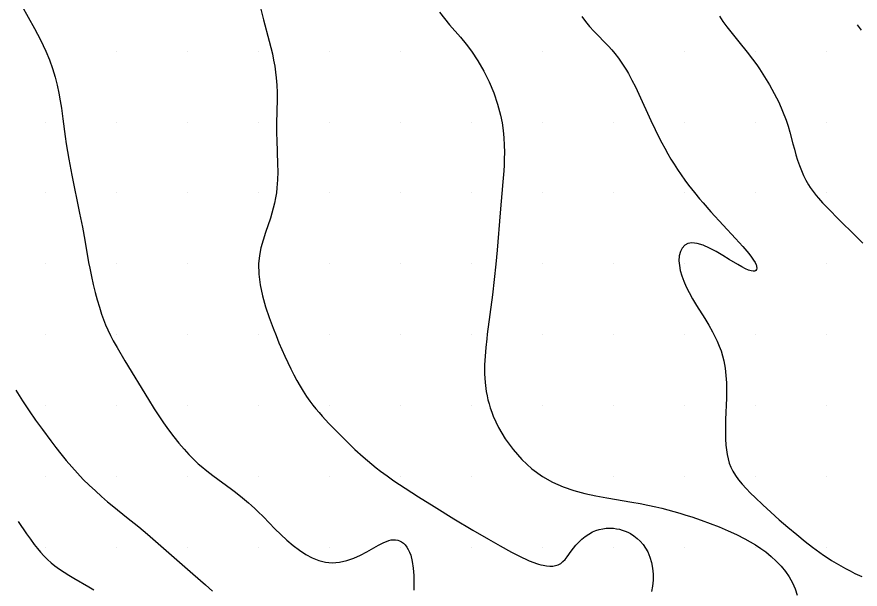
# Model space of a CAD drawing. Extents: x 2602990 to 2605851, y 618069 to 619180.
# Drawn here: x 2604513 to 2604572.4, y 618327.1 to 618367.4 of the extents above; entities that cross this region are included whole.
import ezdxf

# ---------------------------------------------------------------- set-up
doc = ezdxf.new("R2010")
doc.units = 0
for name, color, linetype in [('Default', 7, 'Continuous'), ('DTM Contours Major', 7, 'Continuous'), ('DTM Contours Minor', 7, 'Continuous'), ('Exist DTM Scan Elevation Point', 7, 'Continuous')]:
    doc.layers.add(name, color=color, linetype=linetype)

# ---------------------------------------------------------------- blocks, each defined once
blk = doc.blocks.new('POINT_DISPLAY')
at = {"layer": 'Default'}
blk.add_line((0, 0), (0, 0), dxfattribs=at)

msp = doc.modelspace()

# ---------------------------------------------------------------- linework, layer by layer
at = {"layer": 'DTM Contours Major'}
msp.add_lwpolyline([(2604513.047, 618331.826), (2604513.65, 618330.942), (2604513.916, 618330.567), (2604514.187, 618330.204), (2604514.409, 618329.925), (2604514.638, 618329.656), (2604514.875, 618329.398), (2604515.121, 618329.152), (2604515.376, 618328.918), (2604515.643, 618328.696), (2604515.96, 618328.461), (2604516.29, 618328.239), (2604516.63, 618328.028), (2604516.976, 618327.825), (2604518.034, 618327.221), (2604518.384, 618327.009)], dxfattribs=at)
at = {"layer": 'DTM Contours Minor'}
for points in [[(2604513.312, 618368.197), (2604514.197, 618366.586), (2604514.621, 618365.786), (2604515, 618365), (2604515.259, 618364.376), (2604515.476, 618363.766), (2604515.656, 618363.171), (2604515.804, 618362.594), (2604515.925, 618362.035), (2604516.025, 618361.495), (2604516.108, 618360.974), (2604516.213, 618360.218), (2604516.375, 618358.968), (2604516.449, 618358.454), (2604516.535, 618357.922), (2604516.632, 618357.375), (2604516.85, 618356.249), (2604517.389, 618353.579), (2604517.583, 618352.571), (2604517.744, 618351.668), (2604518.022, 618350.079), (2604518.097, 618349.685), (2604518.217, 618349.108), (2604518.346, 618348.539), (2604518.483, 618347.983), (2604518.628, 618347.447), (2604518.778, 618346.936), (2604518.934, 618346.454), (2604519.073, 618346.059), (2604519.217, 618345.688), (2604519.368, 618345.337), (2604519.555, 618344.944), (2604519.756, 618344.56), (2604520.023, 618344.085), (2604520.575, 618343.158), (2604522.235, 618340.419), (2604522.637, 618339.779), (2604522.967, 618339.274), (2604523.309, 618338.772), (2604523.661, 618338.28), (2604524.02, 618337.802), (2604524.382, 618337.347), (2604524.746, 618336.919), (2604525.082, 618336.553), (2604525.418, 618336.214), (2604525.755, 618335.899), (2604525.957, 618335.722), (2604526.364, 618335.387), (2604526.776, 618335.068), (2604528.087, 618334.103), (2604528.368, 618333.891), (2604528.865, 618333.498), (2604529.296, 618333.134), (2604529.513, 618332.942), (2604529.732, 618332.741), (2604529.951, 618332.532), (2604530.346, 618332.141), (2604531.155, 618331.314), (2604531.571, 618330.9), (2604531.998, 618330.501), (2604532.437, 618330.126), (2604532.877, 618329.793), (2604533.328, 618329.502), (2604533.787, 618329.26), (2604534.252, 618329.076), (2604534.722, 618328.957), (2604535.194, 618328.911), (2604535.706, 618328.95), (2604536.211, 618329.065), (2604536.705, 618329.239), (2604537.181, 618329.452), (2604537.633, 618329.686), (2604538.461, 618330.152), (2604538.651, 618330.254), (2604538.833, 618330.344), (2604539.008, 618330.42), (2604539.177, 618330.478), (2604539.343, 618330.518), (2604539.503, 618330.537), (2604539.657, 618330.535), (2604539.804, 618330.512), (2604539.944, 618330.466), (2604540.077, 618330.398), (2604540.212, 618330.298), (2604540.337, 618330.173), (2604540.451, 618330.023), (2604540.554, 618329.849), (2604540.646, 618329.653), (2604540.724, 618329.436), (2604540.832, 618329.002), (2604540.901, 618328.522), (2604540.938, 618328.013), (2604540.947, 618327.493), (2604540.933, 618326.981)], [(2604530.158, 618367.954), (2604530.342, 618367.207), (2604530.752, 618365.704), (2604530.868, 618365.25), (2604530.972, 618364.805), (2604531.063, 618364.368), (2604531.141, 618363.939), (2604531.204, 618363.518), (2604531.251, 618363.104), (2604531.288, 618362.59), (2604531.303, 618362.087), (2604531.302, 618361.594), (2604531.262, 618359.912), (2604531.265, 618359.193), (2604531.276, 618358.71), (2604531.342, 618357.038), (2604531.35, 618356.477), (2604531.338, 618355.918), (2604531.299, 618355.364), (2604531.255, 618355.002), (2604531.197, 618354.643), (2604531.125, 618354.285), (2604531.04, 618353.928), (2604530.942, 618353.571), (2604530.832, 618353.213), (2604530.484, 618352.197), (2604530.314, 618351.674), (2604530.166, 618351.136), (2604530.057, 618350.579), (2604530, 618350), (2604530.016, 618349.271), (2604530.115, 618348.516), (2604530.281, 618347.745), (2604530.5, 618346.969), (2604530.755, 618346.2), (2604531.033, 618345.449), (2604531.234, 618344.934), (2604531.439, 618344.434), (2604531.646, 618343.949), (2604531.855, 618343.48), (2604532.066, 618343.026), (2604532.279, 618342.589), (2604532.492, 618342.169), (2604532.708, 618341.764), (2604532.928, 618341.376), (2604533.153, 618341.004), (2604533.384, 618340.647), (2604533.624, 618340.304), (2604533.832, 618340.028), (2604534.046, 618339.76), (2604534.266, 618339.499), (2604534.49, 618339.244), (2604534.952, 618338.744), (2604535.552, 618338.121), (2604536.168, 618337.507), (2604536.795, 618336.909), (2604537.381, 618336.374), (2604537.677, 618336.115), (2604537.976, 618335.862), (2604538.278, 618335.617), (2604538.583, 618335.38), (2604539.056, 618335.032), (2604539.54, 618334.697), (2604540.338, 618334.168), (2604541.274, 618333.565), (2604542.377, 618332.87), (2604543.761, 618332.017), (2604545.093, 618331.217), (2604546.204, 618330.569), (2604547.037, 618330.095), (2604547.834, 618329.658), (2604548.342, 618329.394), (2604548.59, 618329.272), (2604548.834, 618329.158), (2604549.072, 618329.054), (2604549.412, 618328.92), (2604549.577, 618328.862), (2604549.74, 618328.811), (2604549.898, 618328.767), (2604550.053, 618328.731), (2604550.29, 618328.691), (2604550.517, 618328.673), (2604550.732, 618328.679), (2604550.934, 618328.713), (2604551.122, 618328.776), (2604551.295, 618328.871), (2604551.452, 618328.996), (2604551.598, 618329.149), (2604551.74, 618329.324), (2604552.03, 618329.721), (2604552.19, 618329.932), (2604552.372, 618330.153), (2604552.572, 618330.369), (2604552.789, 618330.576), (2604553.022, 618330.768), (2604553.27, 618330.939), (2604553.534, 618331.085), (2604553.766, 618331.183), (2604554.007, 618331.26), (2604554.255, 618331.314), (2604554.507, 618331.345), (2604554.762, 618331.355), (2604555.019, 618331.342), (2604555.224, 618331.315), (2604555.428, 618331.274), (2604555.629, 618331.219), (2604555.828, 618331.149), (2604556.023, 618331.065), (2604556.212, 618330.966), (2604556.457, 618330.811), (2604556.689, 618330.63), (2604556.906, 618330.425), (2604557.103, 618330.197), (2604557.28, 618329.946), (2604557.433, 618329.674), (2604557.584, 618329.317), (2604557.696, 618328.936), (2604557.77, 618328.533), (2604557.805, 618328.115), (2604557.801, 618327.687), (2604557.758, 618327.252), (2604557.692, 618326.884)], [(2604542.76, 618367.737), (2604543.102, 618367.297), (2604543.467, 618366.861), (2604544.235, 618365.972), (2604544.622, 618365.5), (2604545, 618365), (2604545.452, 618364.32), (2604545.87, 618363.594), (2604546.247, 618362.834), (2604546.575, 618362.055), (2604546.848, 618361.269), (2604547.058, 618360.489), (2604547.167, 618359.943), (2604547.244, 618359.407), (2604547.294, 618358.882), (2604547.32, 618358.369), (2604547.326, 618357.867), (2604547.318, 618357.377), (2604547.301, 618356.966), (2604547.277, 618356.562), (2604547.216, 618355.775), (2604547.021, 618353.588), (2604546.814, 618350.957), (2604546.727, 618349.971), (2604546.614, 618348.898), (2604546.484, 618347.819), (2604546.119, 618345.041), (2604546.078, 618344.696), (2604546.012, 618344.096), (2604545.96, 618343.486), (2604545.93, 618342.869), (2604545.929, 618342.245), (2604545.966, 618341.615), (2604546.048, 618340.981), (2604546.102, 618340.695), (2604546.167, 618340.408), (2604546.243, 618340.12), (2604546.331, 618339.832), (2604546.431, 618339.542), (2604546.545, 618339.251), (2604546.921, 618338.449), (2604547.388, 618337.657), (2604547.938, 618336.896), (2604548.561, 618336.186), (2604549.252, 618335.547), (2604550, 618335), (2604550.713, 618334.599), (2604551.457, 618334.275), (2604552.221, 618334.015), (2604552.997, 618333.806), (2604553.775, 618333.636), (2604554.544, 618333.49), (2604556.318, 618333.183), (2604556.888, 618333.081), (2604557.446, 618332.974), (2604557.994, 618332.857), (2604558.426, 618332.755), (2604558.853, 618332.646), (2604559.276, 618332.529), (2604559.697, 618332.405), (2604560.115, 618332.275), (2604560.534, 618332.14), (2604561.183, 618331.919), (2604561.829, 618331.684), (2604562.466, 618331.436), (2604563.088, 618331.173), (2604563.69, 618330.898), (2604564.264, 618330.608), (2604564.655, 618330.392), (2604565.03, 618330.166), (2604565.393, 618329.927), (2604565.742, 618329.673), (2604566.125, 618329.363), (2604566.487, 618329.031), (2604566.824, 618328.677), (2604567.13, 618328.303), (2604567.402, 618327.908), (2604567.634, 618327.493), (2604567.818, 618327.07), (2604567.954, 618326.628)], [(2604552.774, 618367.45), (2604553.042, 618367.083), (2604553.327, 618366.737), (2604553.626, 618366.409), (2604554.655, 618365.349), (2604554.888, 618365.092), (2604555.113, 618364.828), (2604555.371, 618364.498), (2604555.517, 618364.297), (2604555.659, 618364.089), (2604555.797, 618363.875), (2604555.933, 618363.653), (2604556.066, 618363.424), (2604556.316, 618362.961), (2604556.559, 618362.476), (2604556.797, 618361.974), (2604557.647, 618360.109), (2604557.953, 618359.465), (2604558.265, 618358.837), (2604558.425, 618358.529), (2604558.631, 618358.144), (2604558.844, 618357.764), (2604559.063, 618357.389), (2604559.29, 618357.016), (2604559.527, 618356.646), (2604559.775, 618356.277), (2604560.034, 618355.908), (2604560.309, 618355.536), (2604560.715, 618355.017), (2604561.072, 618354.585), (2604561.326, 618354.29), (2604561.884, 618353.663), (2604563.618, 618351.79), (2604564.123, 618351.227), (2604564.545, 618350.724), (2604564.738, 618350.472), (2604564.893, 618350.246), (2604564.99, 618350.081), (2604565.059, 618349.935), (2604565.084, 618349.869), (2604565.102, 618349.808), (2604565.116, 618349.689), (2604565.098, 618349.596), (2604565.048, 618349.529), (2604564.968, 618349.489), (2604564.859, 618349.478), (2604564.723, 618349.497), (2604564.532, 618349.558), (2604564.309, 618349.655), (2604564.058, 618349.785), (2604563.783, 618349.939), (2604563.177, 618350.304), (2604562.718, 618350.584), (2604562.248, 618350.859), (2604561.781, 618351.109), (2604561.332, 618351.31), (2604560.914, 618351.442), (2604560.541, 618351.482), (2604560.266, 618351.43), (2604560.037, 618351.303), (2604559.857, 618351.109), (2604559.727, 618350.857), (2604559.65, 618350.555), (2604559.628, 618350.211), (2604559.656, 618349.881), (2604559.725, 618349.529), (2604559.831, 618349.159), (2604559.972, 618348.776), (2604560.143, 618348.383), (2604560.34, 618347.985), (2604560.595, 618347.526), (2604560.87, 618347.065), (2604561.447, 618346.137), (2604561.729, 618345.67), (2604561.994, 618345.202), (2604562.167, 618344.868), (2604562.326, 618344.532), (2604562.469, 618344.194), (2604562.595, 618343.852), (2604562.703, 618343.506), (2604562.791, 618343.155), (2604562.884, 618342.643), (2604562.941, 618342.121), (2604562.97, 618341.593), (2604562.977, 618341.061), (2604562.968, 618340.527), (2604562.916, 618339.026), (2604562.905, 618338.553), (2604562.902, 618338.091), (2604562.912, 618337.642), (2604562.937, 618337.209), (2604562.971, 618336.878), (2604563.02, 618336.557), (2604563.086, 618336.247), (2604563.172, 618335.946), (2604563.282, 618335.655), (2604563.417, 618335.372), (2604563.604, 618335.058), (2604563.826, 618334.75), (2604564.079, 618334.445), (2604564.36, 618334.14), (2604564.666, 618333.83), (2604564.994, 618333.512), (2604565.533, 618333.004), (2604566.106, 618332.478), (2604566.703, 618331.945), (2604567.314, 618331.417), (2604567.926, 618330.902), (2604568.531, 618330.413), (2604569.052, 618330.008), (2604569.563, 618329.631), (2604569.817, 618329.452), (2604570.071, 618329.279), (2604570.389, 618329.073), (2604570.709, 618328.876), (2604571.031, 618328.687), (2604571.357, 618328.505), (2604571.688, 618328.331), (2604572.024, 618328.162), (2604572.508, 618327.933)], [(2604562.479, 618367.456), (2604562.732, 618367.083), (2604563, 618366.717), (2604563.278, 618366.358), (2604563.853, 618365.649), (2604564.432, 618364.935), (2604564.817, 618364.435), (2604565.113, 618364.028), (2604565.309, 618363.745), (2604565.668, 618363.194), (2604566.017, 618362.613), (2604566.349, 618362.009), (2604566.657, 618361.391), (2604566.935, 618360.765), (2604567.176, 618360.14), (2604567.317, 618359.714), (2604567.443, 618359.292), (2604567.663, 618358.471), (2604567.768, 618358.074), (2604567.875, 618357.688), (2604567.992, 618357.303), (2604568.118, 618356.932), (2604568.256, 618356.573), (2604568.407, 618356.227), (2604568.573, 618355.895), (2604568.757, 618355.575), (2604568.882, 618355.38), (2604569.016, 618355.189), (2604569.157, 618355), (2604569.306, 618354.813), (2604569.463, 618354.626), (2604569.751, 618354.304), (2604570.144, 618353.891), (2604570.928, 618353.106), (2604572.019, 618352.027), (2604572.584, 618351.456)], [(2604572.184, 618366.854), (2604572.466, 618366.477)], [(2604512.885, 618341.084), (2604513.119, 618340.708), (2604513.36, 618340.334), (2604513.83, 618339.634), (2604514.288, 618338.977), (2604514.764, 618338.314), (2604515.353, 618337.516), (2604515.707, 618337.051), (2604516.071, 618336.586), (2604516.447, 618336.125), (2604516.834, 618335.67), (2604517.233, 618335.227), (2604517.645, 618334.795), (2604518.067, 618334.377), (2604518.496, 618333.974), (2604518.929, 618333.584), (2604519.363, 618333.209), (2604519.795, 618332.848), (2604520.684, 618332.134), (2604521.554, 618331.439), (2604522.179, 618330.919), (2604523.119, 618330.11), (2604525.361, 618328.132), (2604526.261, 618327.347), (2604526.754, 618326.907)]]:
    msp.add_lwpolyline(points, dxfattribs=at)

# ---------------------------------------------------------------- block references
at = {"layer": 'Exist DTM Scan Elevation Point', "xscale": 1.3123333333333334, "yscale": 1.3123333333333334}
for p in [(2604515, 618365), (2604520, 618365), (2604525, 618365), (2604530, 618365), (2604535, 618365), (2604540, 618365), (2604545, 618365), (2604550, 618365), (2604555, 618365), (2604560, 618365), (2604565, 618365), (2604570, 618365), (2604515, 618360), (2604520, 618360), (2604525, 618360), (2604530, 618360), (2604535, 618360), (2604540, 618360), (2604545, 618360), (2604550, 618360), (2604555, 618360), (2604560, 618360), (2604565, 618360), (2604570, 618360), (2604515, 618355), (2604520, 618355), (2604525, 618355), (2604530, 618355), (2604535, 618355), (2604540, 618355), (2604545, 618355), (2604550, 618355), (2604555, 618355), (2604560, 618355), (2604565, 618355), (2604570, 618355), (2604515, 618350), (2604520, 618350), (2604525, 618350), (2604530, 618350), (2604535, 618350), (2604540, 618350), (2604545, 618350), (2604550, 618350), (2604555, 618350), (2604560, 618350), (2604565, 618350), (2604570, 618350), (2604515, 618345), (2604520, 618345), (2604525, 618345), (2604530, 618345), (2604535, 618345), (2604540, 618345), (2604545, 618345), (2604550, 618345), (2604555, 618345), (2604560, 618345), (2604565, 618345), (2604570, 618345), (2604515, 618340), (2604520, 618340), (2604525, 618340), (2604530, 618340), (2604535, 618340), (2604540, 618340), (2604545, 618340), (2604550, 618340), (2604555, 618340), (2604560, 618340), (2604565, 618340), (2604570, 618340), (2604515, 618335), (2604520, 618335), (2604525, 618335), (2604530, 618335), (2604535, 618335), (2604540, 618335), (2604545, 618335), (2604550, 618335), (2604555, 618335), (2604560, 618335), (2604565, 618335), (2604570, 618335), (2604515, 618330), (2604520, 618330), (2604525, 618330), (2604530, 618330), (2604535, 618330), (2604540, 618330), (2604545, 618330), (2604550, 618330), (2604555, 618330), (2604560, 618330), (2604565, 618330), (2604570, 618330)]:
    msp.add_blockref('POINT_DISPLAY', p, dxfattribs=at)

doc.saveas('drawing.dxf')
